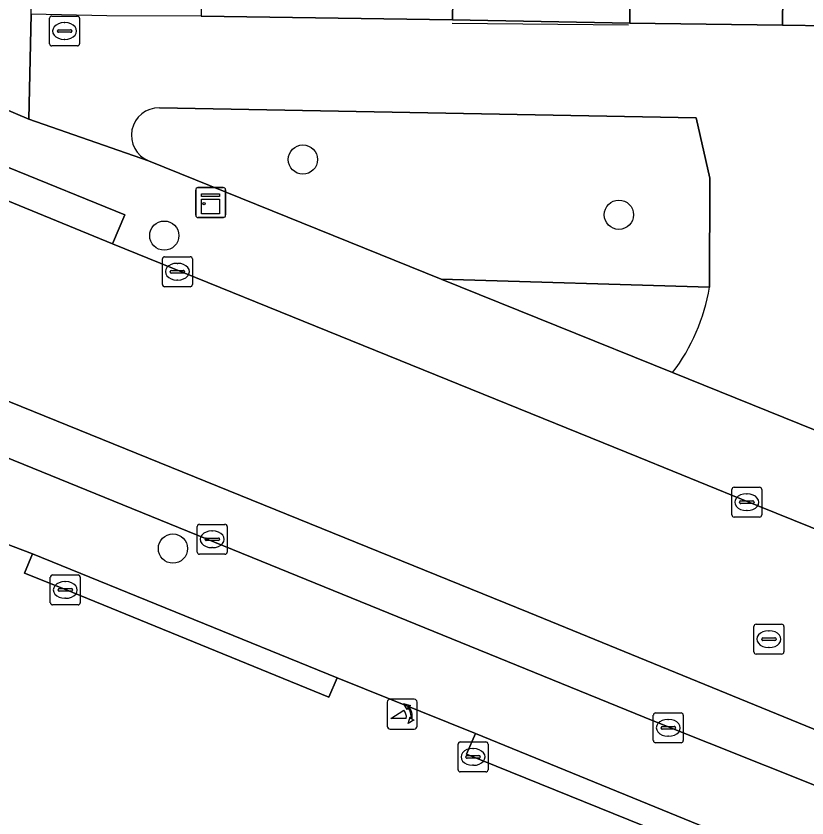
# Model space of a CAD drawing. Extents: x 160023 to 161302, y 384750 to 385707.
# Drawn here: x 160621.3 to 160647.75, y 385019.84 to 385046.66 of the extents above; entities that cross this region are included whole.
import ezdxf

# ---------------------------------------------------------------- set-up
doc = ezdxf.new("R2010")
doc.units = 0
for name, color, linetype in [('IMGEO_Boom', 7, 'Continuous'), ('IMGEO_Brandkraan', 7, 'Continuous'), ('IMGEO_Erf', 7, 'Continuous'), ('IMGEO_Groenvoorziening', 7, 'Continuous'), ('IMGEO_Haag', 7, 'Continuous'), ('IMGEO_Kast', 7, 'Continuous'), ('IMGEO_Kolk', 7, 'Continuous'), ('IMGEO_Muur', 7, 'Continuous'), ('IMGEO_Pand', 7, 'Continuous'), ('IMGEO_Parkeervlak_gesloten', 7, 'Continuous'), ('IMGEO_Poller', 7, 'Continuous'), ('IMGEO_Rijbaan_lokaal_gesloten', 7, 'Continuous'), ('IMGEO_Rijbaan_lokaal_open', 7, 'Continuous'), ('IMGEO_Rioolput', 7, 'Continuous'), ('IMGEO_Voetpad_open', 7, 'Continuous')]:
    doc.layers.add(name, color=color, linetype=linetype)

msp = doc.modelspace()

# ---------------------------------------------------------------- linework, layer by layer
at = {"layer": 'IMGEO_Boom'}
for centre in [(160630.895, 385041.857), (160641.464, 385040.01), (160626.26, 385039.312), (160626.55, 385028.846)]:
    msp.add_circle(centre, 0.489, dxfattribs=at)
at = {"layer": 'IMGEO_Brandkraan'}
for p, q in [((160622.425, 385045.729), (160622.425, 385046.581)), ((160622.5, 385046.655), (160623.352, 385046.655)), ((160623.426, 385046.581), (160623.426, 385045.729)), ((160622.913, 385046.435), (160622.938, 385046.435)), ((160622.684, 385046.149), (160622.684, 385046.161)), ((160623.122, 385046.112), (160622.724, 385046.112)), ((160622.727, 385046.198), (160623.125, 385046.198)), ((160623.168, 385046.161), (160623.168, 385046.149)), ((160622.936, 385045.875), (160622.911, 385045.875)), ((160623.352, 385045.655), (160622.5, 385045.655))]:
    msp.add_line(p, q, dxfattribs=at)
for points in [[(160622.425, 385045.729), (160622.425, 385046.581)], [(160622.5, 385046.655), (160623.352, 385046.655)], [(160623.426, 385046.581), (160623.426, 385045.729)], [(160623.352, 385045.655), (160622.5, 385045.655)]]:
    msp.add_lwpolyline(points, dxfattribs=at)
for centre, radius, start, end in [((160622.502, 385046.579), 0.0765, 91.552, 178.448), ((160622.502, 385046.579), 0.0765, 91.552, 178.448), ((160623.35, 385046.579), 0.0765, 1.552, 88.448), ((160623.35, 385046.579), 0.0765, 1.552, 88.448), ((160622.724, 385046.158), 0.0403, 85.8775, 175.7526), ((160622.721, 385046.148), 0.0366, 178.938, 274.7102), ((160623.125, 385046.155), 0.043, 264.8664, 352.4533), ((160623.129, 385046.16), 0.0386, 1.7309, 96.639), ((160622.502, 385045.731), 0.0765, 181.552, 268.448), ((160622.502, 385045.731), 0.0765, 181.552, 268.448), ((160623.35, 385045.731), 0.0765, 271.552, 358.448), ((160623.35, 385045.731), 0.0765, 271.552, 358.448)]:
    msp.add_arc(centre, radius, start, end, dxfattribs=at)
for centre, major_axis, ratio, start_param, end_param in [((160622.912, 385046.155), (-0.387, 0.002), 0.722429, 4.712389, 7.853982), ((160622.937, 385046.155), (-0.39, 0.002), 0.717154, 1.570796, 4.712389)]:
    msp.add_ellipse(centre, major_axis=major_axis, ratio=ratio, start_param=start_param, end_param=end_param, dxfattribs=at)
at = {"layer": 'IMGEO_Erf'}
for points in [[(160636.335, 385070.547), (160636.224, 385064.55), (160639.522, 385064.489), (160639.412, 385058.492), (160636.114, 385058.553), (160636.003, 385052.556), (160635.899, 385046.526), (160641.833, 385046.422), (160641.899, 385052.417), (160643.001, 385052.403), (160643.001, 385052.427), (160643.034, 385055.029), (160647.056, 385054.955), (160647.208, 385061.732), (160643.139, 385061.793), (160643.179, 385064.461), (160643.219, 385067.129), (160647.327, 385067.068), (160647.48, 385073.914)], [(160647.992, 384969.715), (160648.747, 385000), (160648.757, 385000.381), (160648.778, 385001.243), (160648.963, 385008.672), (160649.153, 385016.8), (160636.372, 385021.965), (160636.673, 385022.662), (160632.039, 385024.523), (160631.763, 385023.881), (160622.955, 385027.473), (160621.584, 385028.019), (160621.857, 385028.675), (160619.435, 385029.588), (160619.198, 385028.903), (160618.561, 385027.337), (160615.591, 385028.545)]]:
    msp.add_lwpolyline(points, dxfattribs=at)
at = {"layer": 'IMGEO_Groenvoorziening'}
for points in [[(160644.053, 385043.251), (160626.097, 385043.587)], [(160625.737, 385041.812), (160635.524, 385037.858), (160644.493, 385037.584), (160644.504, 385041.234), (160644.053, 385043.251)], [(160644.493, 385037.584), (160635.524, 385037.858), (160643.261, 385034.732)]]:
    msp.add_lwpolyline(points, dxfattribs=at)
for points in [[(160621.857, 385028.675), (160621.584, 385028.019), (160622.955, 385027.473), (160631.763, 385023.881), (160632.039, 385024.523)], [(160649.88, 385016.945), (160649.888, 385017.253), (160636.673, 385022.662), (160636.372, 385021.965), (160649.153, 385016.8), (160648.963, 385008.672), (160648.778, 385001.243), (160649.475, 385001.225), (160649.582, 385005.369)]]:
    msp.add_lwpolyline(points, close=True, dxfattribs=at)
for centre, radius, start, end in [((160626.082, 385042.666), 0.921, 89.0472, 248.0227), ((160638.143, 385038.635), 6.437, 322.6716, 350.6019)]:
    msp.add_arc(centre, radius, start, end, dxfattribs=at)
at = {"layer": 'IMGEO_Haag'}
for points in [[(160621.857, 385028.675), (160621.584, 385028.019), (160622.955, 385027.473), (160631.763, 385023.881), (160632.039, 385024.523)], [(160636.673, 385022.662), (160636.372, 385021.965), (160649.153, 385016.8), (160648.963, 385008.672), (160648.778, 385001.243), (160649.475, 385001.225), (160649.582, 385005.369), (160649.88, 385016.945), (160649.888, 385017.253)]]:
    msp.add_lwpolyline(points, close=True, dxfattribs=at)
at = {"layer": 'IMGEO_Kast'}
for p, q in [((160627.386, 385040.919), (160628.227, 385040.919)), ((160628.227, 385040.919), (160627.386, 385040.919)), ((160628.311, 385040.844), (160628.311, 385040.003)), ((160628.311, 385040.003), (160628.311, 385040.844)), ((160627.311, 385039.994), (160627.311, 385040.835)), ((160627.311, 385040.835), (160627.311, 385039.994)), ((160628.236, 385039.919), (160627.395, 385039.919)), ((160627.395, 385039.919), (160628.236, 385039.919))]:
    msp.add_line(p, q, dxfattribs=at)
for points in [[(160627.506, 385040.709), (160628.106, 385040.709), (160628.106, 385040.624), (160627.506, 385040.624), (160627.506, 385040.709)], [(160627.506, 385040.534), (160628.106, 385040.534), (160628.106, 385040.045), (160627.506, 385040.045), (160627.506, 385040.534)]]:
    msp.add_lwpolyline(points, dxfattribs=at)
msp.add_circle((160627.59, 385040.383), 0.0377, dxfattribs=at)
for centre, start, end in [((160627.389, 385040.841), 92.4484, 184.2845), ((160627.389, 385040.841), 92.4484, 184.2845), ((160628.233, 385040.841), 2.4484, 94.2845), ((160628.233, 385040.841), 2.4484, 94.2845), ((160627.389, 385039.997), 182.4484, 274.2845), ((160627.389, 385039.997), 182.4484, 274.2845), ((160628.233, 385039.997), 272.4484, 4.2845), ((160628.233, 385039.997), 272.4484, 4.2845)]:
    msp.add_arc(centre, 0.0779, start, end, dxfattribs=at)
at = {"layer": 'IMGEO_Kolk'}
for p, q in [((160626.197, 385037.679), (160626.197, 385038.531)), ((160626.272, 385038.605), (160627.124, 385038.605)), ((160627.198, 385038.531), (160627.198, 385037.679)), ((160626.685, 385038.385), (160626.71, 385038.385)), ((160626.456, 385038.099), (160626.456, 385038.111)), ((160626.894, 385038.062), (160626.496, 385038.062)), ((160626.499, 385038.148), (160626.897, 385038.148)), ((160626.94, 385038.111), (160626.94, 385038.099)), ((160626.708, 385037.825), (160626.683, 385037.825)), ((160627.124, 385037.605), (160626.272, 385037.605)), ((160645.242, 385029.97), (160645.242, 385030.822)), ((160645.317, 385030.896), (160646.169, 385030.896)), ((160645.73, 385030.676), (160645.755, 385030.676)), ((160646.243, 385030.822), (160646.243, 385029.97)), ((160645.501, 385030.39), (160645.501, 385030.402)), ((160645.544, 385030.439), (160645.942, 385030.439)), ((160645.985, 385030.402), (160645.985, 385030.39)), ((160645.939, 385030.353), (160645.541, 385030.353)), ((160645.753, 385030.116), (160645.728, 385030.116)), ((160646.169, 385029.896), (160645.317, 385029.896)), ((160627.363, 385028.73), (160627.363, 385029.582)), ((160627.438, 385029.656), (160628.29, 385029.656)), ((160628.364, 385029.582), (160628.364, 385028.73)), ((160627.851, 385029.436), (160627.876, 385029.436)), ((160627.622, 385029.15), (160627.622, 385029.162)), ((160628.06, 385029.113), (160627.662, 385029.113)), ((160627.665, 385029.199), (160628.063, 385029.199)), ((160628.106, 385029.162), (160628.106, 385029.15)), ((160627.874, 385028.876), (160627.849, 385028.876)), ((160628.29, 385028.656), (160627.438, 385028.656)), ((160622.523, 385027.962), (160623.375, 385027.962)), ((160622.448, 385027.036), (160622.448, 385027.888)), ((160622.936, 385027.742), (160622.961, 385027.742)), ((160623.449, 385027.888), (160623.449, 385027.036)), ((160622.707, 385027.456), (160622.707, 385027.468)), ((160622.75, 385027.505), (160623.148, 385027.505)), ((160623.191, 385027.468), (160623.191, 385027.456)), ((160623.145, 385027.419), (160622.747, 385027.419)), ((160622.959, 385027.182), (160622.934, 385027.182)), ((160623.375, 385026.962), (160622.523, 385026.962)), ((160642.616, 385022.423), (160642.616, 385023.275)), ((160642.691, 385023.349), (160643.543, 385023.349)), ((160643.617, 385023.275), (160643.617, 385022.423)), ((160642.918, 385022.892), (160643.316, 385022.892)), ((160643.104, 385023.129), (160643.129, 385023.129)), ((160642.875, 385022.843), (160642.875, 385022.855)), ((160643.313, 385022.806), (160642.915, 385022.806)), ((160643.359, 385022.855), (160643.359, 385022.843)), ((160636.161, 385022.377), (160637.013, 385022.377)), ((160643.543, 385022.349), (160642.691, 385022.349)), ((160643.127, 385022.569), (160643.102, 385022.569)), ((160636.086, 385021.451), (160636.086, 385022.303)), ((160636.574, 385022.157), (160636.599, 385022.157)), ((160637.087, 385022.303), (160637.087, 385021.451)), ((160636.345, 385021.871), (160636.345, 385021.883)), ((160636.783, 385021.834), (160636.385, 385021.834)), ((160636.388, 385021.92), (160636.786, 385021.92)), ((160636.829, 385021.883), (160636.829, 385021.871)), ((160636.597, 385021.597), (160636.572, 385021.597)), ((160637.013, 385021.377), (160636.161, 385021.377))]:
    msp.add_line(p, q, dxfattribs=at)
for points in [[(160626.197, 385037.679), (160626.197, 385038.531)], [(160626.272, 385038.605), (160627.124, 385038.605)], [(160627.198, 385038.531), (160627.198, 385037.679)], [(160627.124, 385037.605), (160626.272, 385037.605)], [(160645.242, 385029.97), (160645.242, 385030.822)], [(160645.317, 385030.896), (160646.169, 385030.896)], [(160646.243, 385030.822), (160646.243, 385029.97)], [(160646.169, 385029.896), (160645.317, 385029.896)], [(160627.363, 385028.73), (160627.363, 385029.582)], [(160627.438, 385029.656), (160628.29, 385029.656)], [(160628.364, 385029.582), (160628.364, 385028.73)], [(160628.29, 385028.656), (160627.438, 385028.656)], [(160622.523, 385027.962), (160623.375, 385027.962)], [(160622.448, 385027.036), (160622.448, 385027.888)], [(160623.449, 385027.888), (160623.449, 385027.036)], [(160623.375, 385026.962), (160622.523, 385026.962)], [(160642.616, 385022.423), (160642.616, 385023.275)], [(160642.691, 385023.349), (160643.543, 385023.349)], [(160643.617, 385023.275), (160643.617, 385022.423)], [(160636.161, 385022.377), (160637.013, 385022.377)], [(160643.543, 385022.349), (160642.691, 385022.349)], [(160636.086, 385021.451), (160636.086, 385022.303)], [(160637.087, 385022.303), (160637.087, 385021.451)], [(160637.013, 385021.377), (160636.161, 385021.377)]]:
    msp.add_lwpolyline(points, dxfattribs=at)
for centre, radius, start, end in [((160626.274, 385038.529), 0.0765, 91.552, 178.448), ((160626.274, 385038.529), 0.0765, 91.552, 178.448), ((160627.122, 385038.529), 0.0765, 1.552, 88.448), ((160627.122, 385038.529), 0.0765, 1.552, 88.448), ((160626.496, 385038.108), 0.0403, 85.8775, 175.7526), ((160626.493, 385038.098), 0.0366, 178.938, 274.7102), ((160626.897, 385038.105), 0.043, 264.8664, 352.4533), ((160626.901, 385038.11), 0.0386, 1.7309, 96.639), ((160626.274, 385037.681), 0.0765, 181.552, 268.448), ((160626.274, 385037.681), 0.0765, 181.552, 268.448), ((160627.122, 385037.681), 0.0765, 271.552, 358.448), ((160627.122, 385037.681), 0.0765, 271.552, 358.448), ((160645.319, 385030.82), 0.0765, 91.552, 178.448), ((160645.319, 385030.82), 0.0765, 91.552, 178.448), ((160646.167, 385030.82), 0.0765, 1.552, 88.448), ((160646.167, 385030.82), 0.0765, 1.552, 88.448), ((160645.541, 385030.399), 0.0403, 85.8775, 175.7526), ((160645.538, 385030.389), 0.0366, 178.938, 274.7102), ((160645.942, 385030.396), 0.043, 264.8664, 352.4533), ((160645.946, 385030.401), 0.0386, 1.7309, 96.639), ((160645.319, 385029.972), 0.0765, 181.552, 268.448), ((160645.319, 385029.972), 0.0765, 181.552, 268.448), ((160646.167, 385029.972), 0.0765, 271.552, 358.448), ((160646.167, 385029.972), 0.0765, 271.552, 358.448), ((160627.44, 385029.58), 0.0765, 91.552, 178.448), ((160627.44, 385029.58), 0.0765, 91.552, 178.448), ((160628.288, 385029.58), 0.0765, 1.552, 88.448), ((160628.288, 385029.58), 0.0765, 1.552, 88.448), ((160627.662, 385029.159), 0.0403, 85.8775, 175.7526), ((160627.659, 385029.149), 0.0366, 178.938, 274.7102), ((160628.063, 385029.156), 0.043, 264.8664, 352.4533), ((160628.067, 385029.161), 0.0386, 1.7309, 96.639), ((160627.44, 385028.732), 0.0765, 181.552, 268.448), ((160627.44, 385028.732), 0.0765, 181.552, 268.448), ((160628.288, 385028.732), 0.0765, 271.552, 358.448), ((160628.288, 385028.732), 0.0765, 271.552, 358.448), ((160622.525, 385027.886), 0.0765, 91.552, 178.448), ((160622.525, 385027.886), 0.0765, 91.552, 178.448), ((160623.373, 385027.886), 0.0765, 1.552, 88.448), ((160623.373, 385027.886), 0.0765, 1.552, 88.448), ((160622.747, 385027.465), 0.0403, 85.8775, 175.7526), ((160622.744, 385027.455), 0.0366, 178.938, 274.7102), ((160623.148, 385027.462), 0.043, 264.8664, 352.4533), ((160623.152, 385027.467), 0.0386, 1.7309, 96.639), ((160622.525, 385027.038), 0.0765, 181.552, 268.448), ((160622.525, 385027.038), 0.0765, 181.552, 268.448), ((160623.373, 385027.038), 0.0765, 271.552, 358.448), ((160623.373, 385027.038), 0.0765, 271.552, 358.448), ((160642.693, 385023.273), 0.0765, 91.552, 178.448), ((160642.693, 385023.273), 0.0765, 91.552, 178.448), ((160643.541, 385023.273), 0.0765, 1.552, 88.448), ((160643.541, 385023.273), 0.0765, 1.552, 88.448), ((160642.915, 385022.852), 0.0403, 85.8775, 175.7526), ((160643.32, 385022.854), 0.0386, 1.7309, 96.639), ((160642.912, 385022.842), 0.0366, 178.938, 274.7102), ((160643.316, 385022.849), 0.043, 264.8664, 352.4533), ((160636.163, 385022.301), 0.0765, 91.552, 178.448), ((160636.163, 385022.301), 0.0765, 91.552, 178.448), ((160637.011, 385022.301), 0.0765, 1.552, 88.448), ((160637.011, 385022.301), 0.0765, 1.552, 88.448), ((160642.693, 385022.425), 0.0765, 181.552, 268.448), ((160642.693, 385022.425), 0.0765, 181.552, 268.448), ((160643.541, 385022.425), 0.0765, 271.552, 358.448), ((160643.541, 385022.425), 0.0765, 271.552, 358.448), ((160636.385, 385021.88), 0.0403, 85.8775, 175.7526), ((160636.382, 385021.87), 0.0366, 178.938, 274.7102), ((160636.786, 385021.877), 0.043, 264.8664, 352.4533), ((160636.79, 385021.882), 0.0386, 1.7309, 96.639), ((160636.163, 385021.453), 0.0765, 181.552, 268.448), ((160636.163, 385021.453), 0.0765, 181.552, 268.448), ((160637.011, 385021.453), 0.0765, 271.552, 358.448), ((160637.011, 385021.453), 0.0765, 271.552, 358.448)]:
    msp.add_arc(centre, radius, start, end, dxfattribs=at)
for centre, major_axis, ratio, start_param, end_param in [((160626.684, 385038.105), (-0.387, 0.002), 0.722429, 4.712389, 7.853982), ((160626.709, 385038.105), (-0.39, 0.002), 0.717154, 1.570796, 4.712389), ((160645.729, 385030.396), (-0.387, 0.002), 0.722429, 4.712389, 7.853982), ((160645.754, 385030.396), (-0.39, 0.002), 0.717154, 1.570796, 4.712389), ((160627.85, 385029.156), (-0.387, 0.002), 0.722429, 4.712389, 7.853982), ((160627.875, 385029.156), (-0.39, 0.002), 0.717154, 1.570796, 4.712389), ((160622.935, 385027.462), (-0.387, 0.002), 0.722429, 4.712389, 7.853982), ((160622.96, 385027.462), (-0.39, 0.002), 0.717154, 1.570796, 4.712389), ((160643.103, 385022.849), (-0.387, 0.002), 0.722429, 4.712389, 7.853982), ((160643.128, 385022.849), (-0.39, 0.002), 0.717154, 1.570796, 4.712389), ((160636.573, 385021.877), (-0.387, 0.002), 0.722429, 4.712389, 7.853982), ((160636.598, 385021.877), (-0.39, 0.002), 0.717154, 1.570796, 4.712389)]:
    msp.add_ellipse(centre, major_axis=major_axis, ratio=ratio, start_param=start_param, end_param=end_param, dxfattribs=at)
at = {"layer": 'IMGEO_Muur'}
msp.add_lwpolyline([(160641.787, 385046.351), (160635.89, 385046.412)], dxfattribs=at)
at = {"layer": 'IMGEO_Pand'}
for points in [[(160636.003, 385052.556), (160627.628, 385052.71), (160627.498, 385046.657), (160635.899, 385046.526)], [(160647.008, 385052.354), (160643.001, 385052.427), (160643.001, 385052.403), (160641.899, 385052.417), (160641.833, 385046.422), (160646.931, 385046.352)]]:
    msp.add_lwpolyline(points, close=True, dxfattribs=at)
at = {"layer": 'IMGEO_Parkeervlak_gesloten'}
msp.add_lwpolyline([(160566.863, 385052.545), (160571.301, 385051.19), (160585.387, 385046.34), (160611.75, 385035.652), (160642.612, 385023.087), (160657.707, 385017.06), (160664.436, 385014.299), (160665.07, 385015.82), (160638.453, 385026.712), (160620.694, 385033.909), (160596.698, 385043.67), (160588.849, 385046.836), (160585.082, 385048.283)], dxfattribs=at)
at = {"layer": 'IMGEO_Poller'}
for p, q in [((160633.719, 385023.711), (160633.719, 385022.904)), ((160633.719, 385023.711), (160633.719, 385022.904)), ((160634.621, 385023.806), (160633.813, 385023.806)), ((160634.621, 385023.806), (160633.813, 385023.806)), ((160634.715, 385022.904), (160634.715, 385023.711)), ((160634.715, 385022.904), (160634.715, 385023.711)), ((160633.813, 385022.809), (160634.621, 385022.809)), ((160633.813, 385022.809), (160634.621, 385022.809))]:
    msp.add_line(p, q, dxfattribs=at)
for points in [[(160634.354, 385023.162), (160633.841, 385023.162), (160634.271, 385023.437)], [(160634.398, 385023.535), (160634.386, 385023.462), (160634.261, 385023.667)], [(160634.261, 385023.667), (160634.492, 385023.601), (160634.421, 385023.569)], [(160634.414, 385022.99), (160634.48, 385023.221), (160634.51, 385023.153)], [(160634.546, 385023.126), (160634.618, 385023.115), (160634.414, 385022.99)]]:
    msp.add_lwpolyline(points, dxfattribs=at)
for centre, radius, start, end in [((160633.813, 385023.711), 0.0946, 90, 180), ((160633.813, 385023.711), 0.0946, 90, 180), ((160634.621, 385023.711), 0.0946, 0, 90), ((160634.621, 385023.711), 0.0946, 0, 90), ((160634.026, 385023.212), 0.332, 351.3247, 42.4854), ((160634.04, 385023.222), 0.476, 351.7527, 41.1691), ((160634.04, 385023.222), 0.516, 349.3569, 42.2912), ((160633.813, 385022.904), 0.0946, 180, 270), ((160633.813, 385022.904), 0.0946, 180, 270), ((160634.621, 385022.904), 0.0946, 270, 0), ((160634.621, 385022.904), 0.0946, 270, 0)]:
    msp.add_arc(centre, radius, start, end, dxfattribs=at)
at = {"layer": 'IMGEO_Rijbaan_lokaal_gesloten'}
msp.add_lwpolyline([(160596.698, 385043.67), (160620.694, 385033.909), (160638.453, 385026.712), (160665.07, 385015.82), (160667.501, 385021.654), (160664.82, 385022.747), (160662.491, 385023.66), (160645.566, 385030.496), (160642.12, 385031.906), (160624.532, 385039.041), (160612.845, 385043.826), (160590.309, 385052.935)], dxfattribs=at)
at = {"layer": 'IMGEO_Rijbaan_lokaal_open'}
msp.add_lwpolyline([(160622.916, 385099.184), (160622.965, 385101.188), (160623.082, 385106.004), (160623.722, 385132.207), (160617.844, 385132.455), (160617.723, 385128.133), (160617.484, 385119.568), (160617.43, 385117.621), (160617.044, 385103.79), (160616.494, 385078.673), (160616.352, 385070.534), (160616.32, 385068.707), (160615.997, 385050.184), (160615.918, 385045.67), (160621.727, 385043.212), (160621.803, 385046.719), (160622.325, 385070.649)], close=True, dxfattribs=at)
at = {"layer": 'IMGEO_Rioolput'}
for p, q in [((160645.981, 385025.389), (160645.981, 385026.241)), ((160646.056, 385026.315), (160646.908, 385026.315)), ((160646.469, 385026.095), (160646.494, 385026.095)), ((160646.982, 385026.241), (160646.982, 385025.389)), ((160646.24, 385025.809), (160646.24, 385025.821)), ((160646.283, 385025.858), (160646.681, 385025.858)), ((160646.724, 385025.821), (160646.724, 385025.809)), ((160646.678, 385025.772), (160646.28, 385025.772)), ((160646.908, 385025.315), (160646.056, 385025.315)), ((160646.492, 385025.535), (160646.467, 385025.535))]:
    msp.add_line(p, q, dxfattribs=at)
for points in [[(160645.981, 385025.389), (160645.981, 385026.241)], [(160646.056, 385026.315), (160646.908, 385026.315)], [(160646.982, 385026.241), (160646.982, 385025.389)], [(160646.908, 385025.315), (160646.056, 385025.315)]]:
    msp.add_lwpolyline(points, dxfattribs=at)
for centre, radius, start, end in [((160646.058, 385026.239), 0.0765, 91.552, 178.448), ((160646.058, 385026.239), 0.0765, 91.552, 178.448), ((160646.906, 385026.239), 0.0765, 1.552, 88.448), ((160646.906, 385026.239), 0.0765, 1.552, 88.448), ((160646.28, 385025.818), 0.0403, 85.8775, 175.7526), ((160646.685, 385025.82), 0.0386, 1.7309, 96.639), ((160646.277, 385025.808), 0.0366, 178.938, 274.7102), ((160646.681, 385025.815), 0.043, 264.8664, 352.4533), ((160646.058, 385025.391), 0.0765, 181.552, 268.448), ((160646.058, 385025.391), 0.0765, 181.552, 268.448), ((160646.906, 385025.391), 0.0765, 271.552, 358.448), ((160646.906, 385025.391), 0.0765, 271.552, 358.448)]:
    msp.add_arc(centre, radius, start, end, dxfattribs=at)
for centre, major_axis, ratio, start_param, end_param in [((160646.468, 385025.815), (-0.387, 0.002), 0.722429, 4.712389, 7.853982), ((160646.493, 385025.815), (-0.39, 0.002), 0.717154, 1.570796, 4.712389)]:
    msp.add_ellipse(centre, major_axis=major_axis, ratio=ratio, start_param=start_param, end_param=end_param, dxfattribs=at)
at = {"layer": 'IMGEO_Voetpad_open'}
for points in [[(160647.48, 385073.914), (160647.327, 385067.068), (160647.434, 385067.066), (160647.394, 385064.398), (160647.354, 385061.73), (160647.208, 385061.732), (160647.056, 385054.955), (160647.008, 385052.354), (160646.931, 385046.352), (160648.462, 385046.325), (160648.513, 385049.638), (160648.609, 385055.113), (160648.401, 385055.116), (160648.447, 385058.252), (160648.491, 385061.303), (160648.717, 385061.294), (160648.767, 385064.484), (160648.82, 385067.219), (160648.52, 385067.231), (160648.64, 385070.344)], [(160590.309, 385052.935), (160612.845, 385043.826), (160613.259, 385044.754), (160624.936, 385040.01), (160624.532, 385039.041), (160642.12, 385031.906), (160645.566, 385030.496), (160662.491, 385023.66), (160664.82, 385022.747), (160667.501, 385021.654), (160672.047, 385019.862), (160674.225, 385018.942), (160674.322, 385022.108), (160666.556, 385025.321), (160659.482, 385028.18), (160656.701, 385029.304), (160648.029, 385032.808), (160643.261, 385034.732), (160635.524, 385037.858), (160625.737, 385041.812)], [(160625.737, 385041.812), (160621.727, 385043.212), (160615.918, 385045.67), (160615.997, 385050.184)], [(160648.211, 385043.193), (160670.9, 385042.842), (160670.994, 385045.891), (160668.145, 385045.984), (160660.638, 385046.111), (160651.64, 385046.269), (160648.462, 385046.325), (160646.931, 385046.352), (160641.833, 385046.422), (160635.899, 385046.526), (160627.498, 385046.657), (160624.337, 385046.664), (160621.803, 385046.719), (160621.727, 385043.212), (160625.737, 385041.812)], [(160577.541, 385046.294), (160585.944, 385043.191), (160619.435, 385029.588), (160621.857, 385028.675), (160632.039, 385024.523), (160636.673, 385022.662), (160649.888, 385017.253), (160649.88, 385016.945), (160650.504, 385016.691), (160650.903, 385016.528), (160651.802, 385016.154), (160652.099, 385016.031), (160668.076, 385009.398), (160674.415, 385006.969), (160677.523, 385005.617), (160675.086, 385002.197), (160676.913, 385002.119), (160681.887, 385001.944), (160681.797, 385003.965), (160691.49, 385000), (160722.152, 384987.458)], [(160719.096, 384991.924), (160718.081, 384992.307), (160707.934, 384996.486), (160699.297, 385000), (160687.71, 385004.714), (160678.981, 385008.301), (160668.783, 385012.492), (160664.436, 385014.299), (160657.707, 385017.06), (160642.612, 385023.087), (160611.75, 385035.652), (160585.387, 385046.34)], [(160626.097, 385043.587), (160644.053, 385043.251), (160644.504, 385041.234), (160644.493, 385037.584)], [(160643.261, 385034.732), (160648.029, 385032.808), (160648.111, 385037.478), (160648.211, 385043.193)]]:
    msp.add_lwpolyline(points, dxfattribs=at)
msp.add_lwpolyline([(160612.845, 385043.826), (160624.532, 385039.041), (160624.936, 385040.01), (160613.259, 385044.754)], close=True, dxfattribs=at)
for centre, radius, start, end in [((160626.082, 385042.666), 0.921, 89.0472, 248.0227), ((160638.143, 385038.635), 6.437, 322.6716, 350.6019)]:
    msp.add_arc(centre, radius, start, end, dxfattribs=at)

doc.saveas('drawing.dxf')
